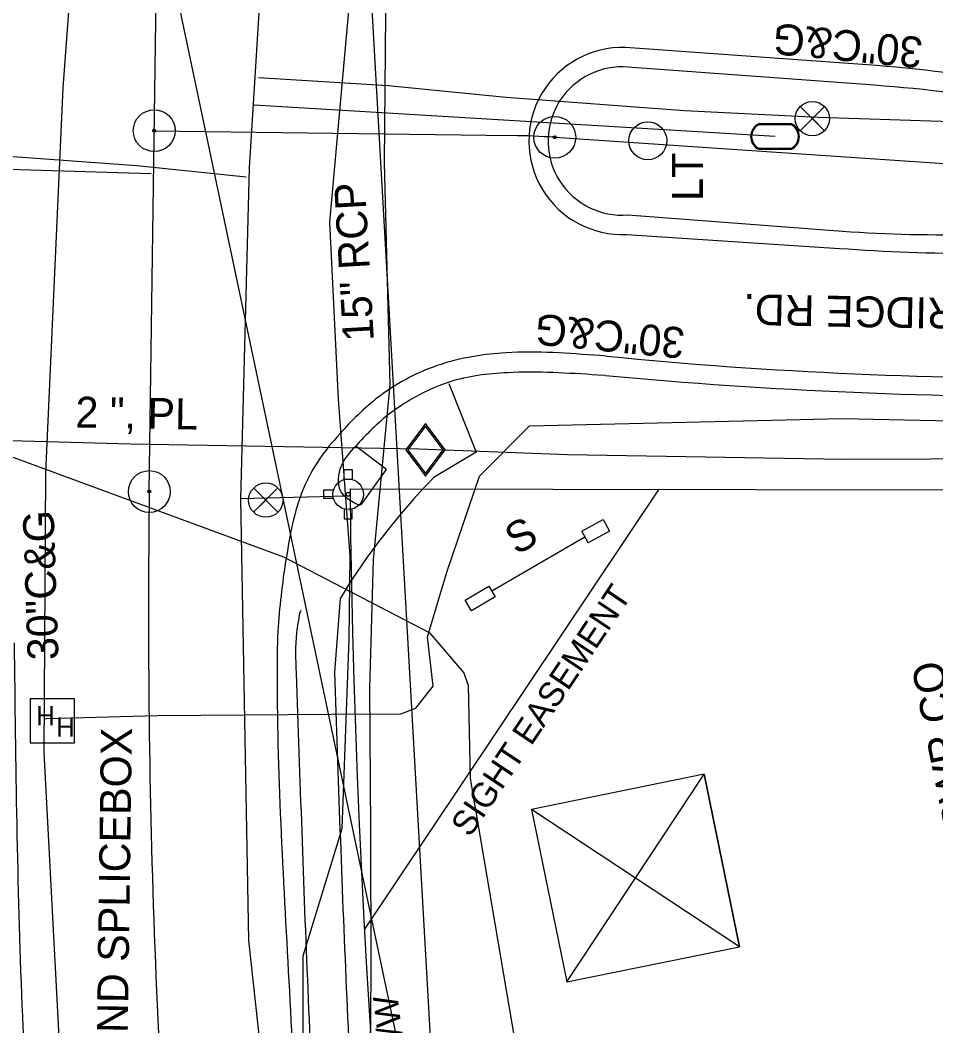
# Model space of a CAD drawing. Extents: x 1614611 to 1617571, y 898867 to 905462.
# Drawn here: x 1616000.7 to 1616119.3, y 904658.9 to 904789.2 of the extents above; entities that cross this region are included whole.
import ezdxf

# ---------------------------------------------------------------- set-up
doc = ezdxf.new("R2010")
doc.units = 0
for name, color, linetype in [('Exist Boundary Watershed Residential C 05', 7, 'Continuous'), ('Exist Building', 7, 'Continuous'), ('Exist Building Text', 7, 'Continuous'), ('Exist Horizontal Alignment Tick Label', 7, 'Continuous'), ('Exist Other Culture Sign', 7, 'Continuous'), ('Exist Right of Way Easement Line Text', 7, 'Continuous'), ('Exist Right of Way Line Text', 7, 'Continuous'), ('Exist Roads Curbs Text', 7, 'Continuous'), ('Exist Roads EOP Text', 7, 'Continuous'), ('Exist Survey Centerline Point CELL', 7, 'Continuous'), ('Exist Utilities Gas UG Line SUE LOS B', 7, 'Continuous'), ('Exist Utilities Gas UG Line SUE LOS B Text', 7, 'Continuous'), ('Exist Utilities Gas Valve CELL', 7, 'Continuous'), ('Exist Utilities Other Pole CELL', 7, 'Continuous'), ('Exist Utilities Other Pole Text', 7, 'Continuous'), ('Exist Utilities Power Tower Text', 7, 'Continuous'), ('Exist Utilities Telephone Hand Hole CELL', 7, 'Continuous'), ('Exist Utilities Telephone UG Cable SUE LOS B', 7, 'Continuous'), ('Exist Utilities Telephone UG FO SUE LOS B', 7, 'Continuous'), ('Exist Utilities Water UG Line SUE LOS B', 7, 'Continuous'), ('Prop Drainage Structure Drop Inlet In Approach Slab 840 13 CELL', 7, 'Continuous'), ('Prop Earthen Structure Base Ditch Detail CELL', 7, 'Continuous'), ('Prop Earthen Structure Cut Ditch Special Back of Curb Detail CELL', 7, 'Continuous'), ('Prop Earthen Structure Head Ditch Label', 7, 'Continuous'), ('Prop Earthen Structure V Ditch Detail Label', 7, 'Continuous'), ('Prop Erosion Embankment Toe Protection with Rip Rap 2 Detail CELL', 7, 'Continuous'), ('Prop Plan Preparation Table Ditch Data CELL', 7, 'Continuous'), ('Prop SS Transition Line', 7, 'Continuous'), ('Raster_Level_2', 7, 'Continuous'), ('Scratch_Level_1', 7, 'Continuous'), ('Scratch_Level_9', 7, 'Continuous')]:
    doc.layers.add(name, color=color, linetype=linetype)

# ---------------------------------------------------------------- blocks, each defined once
blk = doc.blocks.new('EXIST SURVEY CENTERLINE POINT')
at = {"layer": 'Exist Survey Centerline Point CELL'}
for radius in [0.0542, 0.00375]:
    blk.add_circle((0, 0), radius, dxfattribs=at)
blk = doc.blocks.new('EXIST UTILITIES WATER FIRE HYDRANT')
at = {"layer": 'Prop Earthen Structure Base Ditch Detail CELL'}
blk.add_line((0, 0), (0, 0), dxfattribs=at)
for points in [[(-0.01025, 0.03825), (-0.01025, 0.064), (0.01025, 0.064), (0.01025, 0.03775)], [(-0.03825, 0.01025), (-0.064, 0.01025), (-0.064, -0.01025), (-0.03825, -0.01025)], [(-0.01025, -0.03825), (-0.01025, -0.064), (0.01025, -0.064), (0.01025, -0.03775)]]:
    blk.add_lwpolyline(points, dxfattribs=at)
for radius in [0.03954, 0.00485]:
    blk.add_circle((0, 0), radius, dxfattribs=at)
blk = doc.blocks.new('EXIST UTILITIES WATER VALVE')
at = {"layer": 'Prop Earthen Structure V Ditch Detail Label'}
blk.add_lwpolyline([(0.0315, 0.0315), (-0.0315, -0.0315), (0, 0), (0.0315, -0.0315), (-0.0315, 0.0315)], dxfattribs=at)
blk.add_circle((0, 0), 0.0445, dxfattribs=at)
blk = doc.blocks.new('EXIST UTILITIES GAS VALVE')
at = {"layer": 'Exist Utilities Gas Valve CELL'}
blk.add_line((0, 0), (0, 0), dxfattribs=at)
blk.add_lwpolyline([(0, 0.0683), (-0.0508, 0), (0, -0.0683), (0.0508, 0), (0, 0.0683)], dxfattribs=at)
blk.add_lwpolyline([(0.0458, 0), (0, 0.0615), (-0.0458, 0), (0, -0.0615)], close=True, dxfattribs=at)
blk = doc.blocks.new('EXIST UTILITIES WATER METER')
at = {"layer": 'Prop SS Transition Line'}
blk.add_line((0, 0), (0, 0), dxfattribs=at)
for points in [[(-0.0408, 0.034), (0.0408, 0.034)], [(-0.0408, 0.0312), (0.0408, 0.0312)], [(0.0408, -0.0312), (-0.0413, -0.0312)], [(0.0408, -0.034), (-0.0413, -0.034)]]:
    blk.add_lwpolyline(points, dxfattribs=at)
for centre, radius, start, end in [((-0.0261, -0.0001), 0.0371, 113.178, 245.9794), ((-0.0259, -0.0001), 0.0347, 115.3009, 243.7824), ((0.0259, 0), 0.0371, 293.6483, 66.3084), ((0.0261, 0), 0.0345, 295.1272, 64.8728)]:
    blk.add_arc(centre, radius, start, end, dxfattribs=at)

msp = doc.modelspace()

# ---------------------------------------------------------------- linework, layer by layer
at = {"layer": 'Exist Boundary Watershed Residential C 05'}
for p, q in [((1616111.31, 904780.72), (1616078.77, 904783.1)), ((1616079.39, 904763.93), (1616107.17, 904761.83)), ((1616076.46, 904743.13), (1616075.49, 904743.18)), ((1616044.31, 904726.46), (1616044.62, 904726.36)), ((1616037.02, 904712.68), (1616036.89, 904712.38))]:
    msp.add_line(p, q, dxfattribs=at)
for centre, major_axis, ratio, start_param, end_param in [((1616078.64, 904773.5), (0.61, 9.59), 0.999452, 0.049716, 3.284281), ((1616099.18, 904603.95), (-79.17, 158.63), 0.997635, 5.636596, 5.750692), ((1616118.91, 904933.58), (153.29, -80.68), 0.992593, 5.125907, 5.227499), ((1616133.44, 905369.88), (416.31, -473.24), 0.997114, 5.4696, 5.572052)]:
    msp.add_ellipse(centre, major_axis=major_axis, ratio=ratio, start_param=start_param, end_param=end_param, dxfattribs=at)
for points in [[(1616075.49, 904743.18), (1616063.79, 904743.48), (1616056.24, 904742.27), (1616051.06, 904739.88), (1616048.56, 904738.2), (1616044.09, 904733.94), (1616042.24, 904731.38), (1616042.12, 904728.21), (1616044.31, 904726.46)], [(1616036.89, 904712.38), (1616036.47, 904709.78), (1616036.41, 904704.57), (1616037.92, 904663.56), (1616040.29, 904622.52), (1616044.13, 904581.91), (1616049.52, 904539.43), (1616056.84, 904495.96), (1616066.12, 904453.97), (1616077.29, 904413.44), (1616085.97, 904384.46), (1616094.57, 904358.18), (1616103.14, 904334.3)], [(1615997.37, 904708.66), (1615998.49, 904661.09), (1616001.16, 904617.42), (1616004.97, 904575.65), (1616009.84, 904531.84), (1616016.05, 904486.99), (1616024.12, 904442.16), (1616033.92, 904399.38), (1616040.54, 904373.92), (1616048.1, 904347.47), (1616057.2, 904319.01)]]:
    msp.add_spline(points, degree=3, dxfattribs=at)
at = {"layer": 'Exist Building'}
for points in [[(1616073.42, 904722.95), (1616076.18, 904724.45), (1616076.99, 904722.96), (1616074.23, 904721.46)], [(1616058.32, 904714.01), (1616061.38, 904715.82), (1616062.2, 904714.43), (1616059.14, 904712.62)]]:
    msp.add_lwpolyline(points, close=True, dxfattribs=at)
at = {"layer": 'Exist Other Culture Sign'}
msp.add_line((1616061.74, 904715.22), (1616073.82, 904722.21), dxfattribs=at)
at = {"layer": 'Exist Utilities Gas UG Line SUE LOS B'}
msp.add_lwpolyline([(1615993.18, 904734.88), (1616014.96, 904734.27), (1616052.35, 904733.61), (1616071.54, 904732.87), (1616107.32, 904732.28), (1616152.05, 904732.44), (1616189.32, 904733.19), (1616210.62, 904731.01), (1616260.06, 904733.9), (1616319.1, 904734.61)], dxfattribs=at)
at = {"layer": 'Exist Utilities Other Pole CELL'}
msp.add_circle((1616081.96, 904773.53), 2.46, dxfattribs=at)
at = {"layer": 'Exist Utilities Telephone Hand Hole CELL'}
for p, q in [((1616001.98, 904701.24), (1616001.98, 904695.52)), ((1616007.7, 904701.24), (1616001.98, 904701.24)), ((1616007.7, 904695.52), (1616007.7, 904701.24)), ((1616004.84, 904698.38), (1616004.84, 904698.38)), ((1616001.98, 904695.52), (1616007.7, 904695.52))]:
    msp.add_line(p, q, dxfattribs=at)
at = {"layer": 'Exist Utilities Telephone UG Cable SUE LOS B'}
for points in [[(1616023.33, 904513.19), (1616016.15, 904558.39), (1616009.3, 904603.66), (1616006.62, 904640.17), (1616003.78, 904694.26), (1616004, 904730.49), (1616006.25, 904780.38), (1616010.82, 904841.9), (1616015.64, 904877.58), (1616024.08, 904933.01), (1616023.27, 904937.15), (1616021.29, 904943.82), (1616020.2, 904950.59), (1616019.12, 904953.78), (1616015.47, 904956.02), (1616012.77, 904956.38), (1616007.82, 904956.57), (1616000.75, 904958.85)], [(1616003.96, 904698.67), (1616004.13, 904698.67), (1616018.46, 904699.09), (1616040.97, 904699.24), (1616049.99, 904699.29), (1616051.93, 904700.01), (1616054.15, 904702.85), (1616053.42, 904709.27), (1616055.93, 904717.64), (1616060.17, 904730.08), (1616066.63, 904736.58), (1616107.18, 904737.55), (1616153.38, 904736.57), (1616187.49, 904737.53), (1616189.67, 904736.97), (1616190.77, 904735.41), (1616192.19, 904726.79)]]:
    msp.add_lwpolyline(points, dxfattribs=at)
at = {"layer": 'Exist Utilities Telephone UG FO SUE LOS B'}
for points in [[(1616056.71, 904499.76), (1616046.9, 904559.71), (1616040.02, 904608.14), (1616037.39, 904639.63), (1616037.34, 904667.91), (1616042.38, 904684.44), (1616043.27, 904708.95), (1616043.41, 904719.76), (1616041.91, 904740.07), (1616040.77, 904762.99), (1616045.46, 904814.92), (1616049.8, 904838.86), (1616051.46, 904862.42), (1616049.82, 904880.18), (1616052.35, 904908.26), (1616061.41, 904955.15), (1616071.43, 904996.22), (1616084.1, 905051.84), (1616094.7, 905103.85), (1616096.08, 905109.05)], [(1616059.87, 904500.59), (1616050.65, 904559.97), (1616045.89, 904607.9), (1616045.92, 904641.06), (1616046.13, 904665.79), (1616046.08, 904684.35), (1616045.95, 904702.63), (1616046.43, 904719.24), (1616048.59, 904741.9), (1616047.87, 904770.66), (1616048.26, 904814.21), (1616052.64, 904839.37), (1616053.12, 904862.4), (1616054.68, 904879.58), (1616056.99, 904907.96), (1616065.53, 904953.89), (1616075.57, 904995.03), (1616088.33, 905050.27), (1616101.66, 905101.05), (1616103.63, 905109.27)], [(1616105.61, 904520.44), (1616089.41, 904571.33), (1616075.56, 904618.34), (1616065.14, 904654.86), (1616058.98, 904690.89), (1616058.73, 904702.96), (1616058.13, 904704.65), (1616053.77, 904709.72), (1616034.83, 904719.58), (1615987.91, 904736.85), (1615961, 904742.58), (1615937.6, 904746.04), (1615910.01, 904743.11), (1615897.44, 904742.07), (1615877.15, 904742.98), (1615846.81, 904745.02), (1615810.52, 904746.22), (1615776.87, 904748.95), (1615762.91, 904748.58), (1615760.94, 904747.82), (1615759.81, 904746.98), (1615759.35, 904745.38), (1615759.33, 904739.19)]]:
    msp.add_lwpolyline(points, dxfattribs=at)
at = {"layer": 'Exist Utilities Water UG Line SUE LOS B'}
for p, q in [((1616098.44, 904774.08), (1616030.98, 904778.16)), ((1616029.23, 904727.19), (1616042.94, 904727.53))]:
    msp.add_line(p, q, dxfattribs=at)
for points in [[(1616045.84, 904527.76), (1616030.28, 904669.9), (1616029.26, 904727.11), (1616030.38, 904770.03), (1616033.26, 904816.5), (1616037.8, 904853.55), (1616057.25, 904960.81), (1616084.24, 905065.26), (1616095.12, 905109.27)], [(1615720.53, 904785.58), (1615736.47, 904783.64), (1615776.15, 904781.48), (1615823.86, 904780.2), (1615853.24, 904779.06), (1615883.46, 904778.57), (1615934.32, 904776.69), (1615979.52, 904772.95), (1616015.78, 904770.32), (1616029.93, 904768.85)], [(1616031.55, 904781.73), (1616048.33, 904780.7), (1616063.63, 904779.16), (1616086.73, 904777.45), (1616104.04, 904776.6), (1616125.28, 904775.88), (1616155.2, 904772.46), (1616170.46, 904771.15), (1616188.59, 904770.06), (1616232.05, 904767.36), (1616265.11, 904765.1), (1616290.28, 904763.06), (1616320.36, 904760.94)]]:
    msp.add_lwpolyline(points, dxfattribs=at)
at = {"layer": 'Prop Drainage Structure Drop Inlet In Approach Slab 840 13 CELL'}
msp.add_lwpolyline([(1616071.47, 904664.55), (1616093.83, 904669.11), (1616089.26, 904691.47), (1616066.9, 904686.9), (1616071.47, 904664.55), (1616089.26, 904691.47), (1616093.83, 904669.11), (1616066.9, 904686.9)], dxfattribs=at)
at = {"layer": 'Prop Earthen Structure Cut Ditch Special Back of Curb Detail CELL'}
msp.add_line((1616083.4, 904728.38), (1616045.26, 904671.38), dxfattribs=at)
at = {"layer": 'Prop Earthen Structure Head Ditch Label'}
for p, q in [((1615887.44, 905426.15), (1616864.55, 900788.06)), ((1616043.4, 904728.45), (1616284.41, 904728.03))]:
    msp.add_line(p, q, dxfattribs=at)
msp.add_arc((1617328.59, 904741.62), 1285.26, 180.58714, 198.28426, dxfattribs=at)
at = {"layer": 'Prop Plan Preparation Table Ditch Data CELL'}
msp.add_line((1616043.29, 904841.89), (1616056.83, 904603.55), dxfattribs=at)
at = {"layer": 'Raster_Level_2'}
for p, q in [((1616017.4, 904728.08), (1616018.5, 904808.1)), ((1615728.26, 904777.73), (1616017.66, 904769.31)), ((1616018.04, 904774.84), (1616064.37, 904774.2)), ((1616069.91, 904773.98), (1616332.49, 904756.39))]:
    msp.add_line(p, q, dxfattribs=at)
for centre, radius, start, end in [((1616062.94, 904670.04), 104.17, 86.1667, 89.2167), ((1617163.21, 904712.42), 1145.92, 179.21667, 185.13333)]:
    msp.add_arc(centre, radius, start, end, dxfattribs=at)
at = {"layer": 'Scratch_Level_1'}
msp.add_line((1616042.12, 904714.23), (1616041.38, 904704.69), dxfattribs=at)
for points in [[(1616056.18, 904742.1), (1616059.72, 904733.19), (1616054.18, 904729.84)], [(1616044.79, 904726.34), (1616048.11, 904730.93), (1616044.2, 904733.91)]]:
    msp.add_lwpolyline(points, dxfattribs=at)
msp.add_ellipse((1616115.79, 904669.58), major_axis=(-46.61, -73.31), ratio=0.991655, start_param=4.506068, end_param=4.733647, dxfattribs=at)
msp.add_spline([(1616041.38, 904704.69), (1616042.91, 904663.74), (1616045.28, 904623.06), (1616049.16, 904582.4), (1616054.54, 904539.86), (1616061.85, 904496.88), (1616070.96, 904455.18), (1616082.1, 904414.74), (1616090.78, 904386), (1616099.26, 904359.95), (1616107.9, 904336.06)], degree=3, dxfattribs=at)
at = {"layer": 'Scratch_Level_9'}
for p, q in [((1616111.59, 904783.27), (1616079.05, 904785.62)), ((1616079.24, 904761.39), (1616106.79, 904759.59)), ((1616076.62, 904745.63), (1616075.74, 904745.69))]:
    msp.add_line(p, q, dxfattribs=at)
for centre, major_axis, ratio, start_param, end_param in [((1616078.67, 904773.5), (-0.14, 12.12), 0.999392, 6.240939, 9.459924), ((1616094.34, 904581.4), (-182.71, -89.43), 0.994558, 4.074285, 4.174348), ((1616123.02, 905003.54), (209.75, -128.44), 0.992453, 5.192289, 5.265551), ((1616133.79, 905332.26), (165.15, -565.95), 0.998295, 5.901532, 6.010873)]:
    msp.add_ellipse(centre, major_axis=major_axis, ratio=ratio, start_param=start_param, end_param=end_param, dxfattribs=at)
for points in [[(1616075.74, 904745.69), (1616063.59, 904746.06), (1616055.4, 904744.64), (1616049.66, 904742.08), (1616047.05, 904740.31), (1616042.03, 904735.52), (1616039.5, 904732.38), (1616037.34, 904728.4), (1616035.1, 904719.25), (1616034.05, 904709.96), (1616033.94, 904704.26), (1616035.54, 904663.34), (1616037.88, 904622.38), (1616041.67, 904581.5), (1616047.12, 904539.04), (1616054.36, 904495.38), (1616063.72, 904453.46), (1616074.98, 904412.62), (1616083.53, 904383.7), (1616092.27, 904357.36), (1616100.84, 904333.27)], [(1615999.9, 904708.5), (1616000.91, 904661.48), (1616003.66, 904617.61), (1616007.31, 904575.9), (1616012.19, 904532.13), (1616018.48, 904487.41), (1616026.69, 904442.67), (1616036.22, 904399.95), (1616043.04, 904374.54), (1616050.52, 904348.16), (1616059.66, 904319.75)]]:
    msp.add_spline(points, degree=3, dxfattribs=at)

# ---------------------------------------------------------------- block references
at = {"layer": 'Exist Horizontal Alignment Tick Label', "xscale": 50, "yscale": 50, "rotation": 1.7967031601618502e-12}
for p in [(1616018.04, 904774.84), (1616069.91, 904773.98), (1616017.4, 904728.08)]:
    msp.add_blockref('EXIST SURVEY CENTERLINE POINT', p, dxfattribs=at)
at = {"layer": 'Exist Utilities Gas Valve CELL', "xscale": 50, "yscale": 50}
msp.add_blockref('EXIST UTILITIES GAS VALVE', (1616053.18, 904733.5), dxfattribs=at)
at = {"layer": 'Prop Earthen Structure Base Ditch Detail CELL', "xscale": 50, "yscale": 50}
msp.add_blockref('EXIST UTILITIES WATER FIRE HYDRANT', (1616043.16, 904727.73), dxfattribs=at)
at = {"layer": 'Prop Earthen Structure V Ditch Detail Label', "xscale": 50, "yscale": 50}
for p in [(1616103.27, 904776.4), (1616032.49, 904726.97)]:
    msp.add_blockref('EXIST UTILITIES WATER VALVE', p, dxfattribs=at)
at = {"layer": 'Prop SS Transition Line', "xscale": 50, "yscale": 50}
msp.add_blockref('EXIST UTILITIES WATER METER', (1616098.44, 904774.08), dxfattribs=at)

# ---------------------------------------------------------------- texts
at = {"layer": 'Exist Building Text'}
msp.add_text('S', height=4, rotation=30.0721, dxfattribs=at).set_placement((1616064.97, 904719.78))
at = {"layer": 'Exist Right of Way Easement Line Text'}
msp.add_text('SIGHT EASEMENT', height=3.2, rotation=56.2098, dxfattribs=at).set_placement((1616058.92, 904683.17))
at = {"layer": 'Exist Right of Way Line Text'}
msp.add_text('EXISTING R/W', height=3.2, rotation=97.0959, dxfattribs=at).set_placement((1616053.17, 904633.69))
at = {"layer": 'Exist Roads Curbs Text'}
msp.add_text('30"C&G', height=4, rotation=91.9033, dxfattribs=at).set_placement((1616005.65, 904706.3))
at = {"layer": 'Exist Roads EOP Text'}
for s, rotation, p in [('30"C&G', 174.4688, (1616117.7, 904786.9)), ('FALCONBRIDGE RD.', 178.8847, (1616147.27, 904752.65)), ('30"C&G', 174.4688, (1616086.89, 904749.27))]:
    msp.add_text(s, height=4, rotation=rotation, dxfattribs=at).set_placement(p)
at = {"layer": 'Exist Utilities Gas UG Line SUE LOS B Text'}
msp.add_text('2 ", PL', height=4, rotation=358.9962, dxfattribs=at).set_placement((1616007.8, 904736.39))
at = {"layer": 'Exist Utilities Other Pole Text'}
msp.add_text('LT', height=4, rotation=90, dxfattribs=at).set_placement((1616089.09, 904765.73))
at = {"layer": 'Exist Utilities Power Tower Text'}
msp.add_text('DUKE PWR CO', height=4, rotation=101.5075, dxfattribs=at).set_placement((1616127.63, 904668.84))
at = {"layer": 'Exist Utilities Telephone Hand Hole CELL'}
for p in [(1616002.75, 904697.79), (1616005.33, 904696.32)]:
    msp.add_text('H', height=2.5, dxfattribs=at).set_placement(p)
msp.add_text('UNDERGROUND SPLICEBOX', height=4, rotation=89.2167, dxfattribs=at).set_placement((1616014.13, 904622.86))
at = {"layer": 'Prop Erosion Embankment Toe Protection with Rip Rap 2 Detail CELL'}
msp.add_text('15" RCP', height=4, rotation=93.2531, dxfattribs=at).set_placement((1616046.49, 904747.64))

doc.saveas('drawing.dxf')
